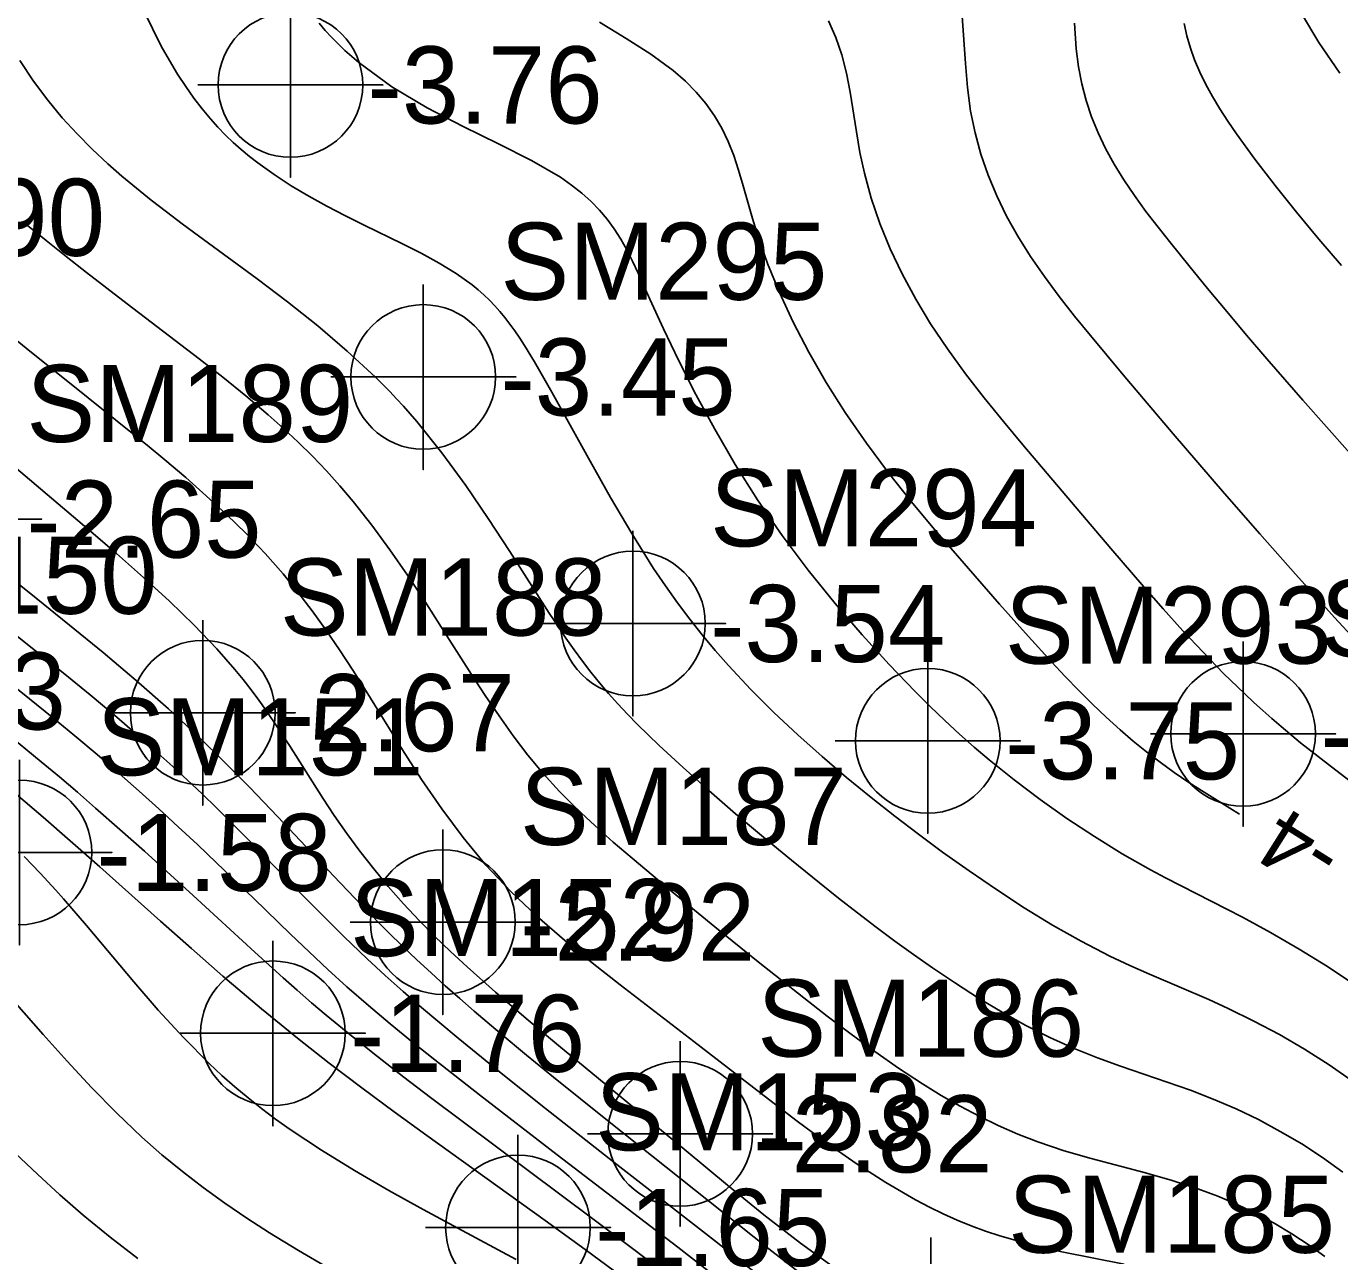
# Model space of a CAD drawing. Extents: x 2602990 to 2605851, y 618069 to 619180.
# Drawn here: x 2604130.68 to 2604173.25, y 618352.16 to 618392.01 of the extents above; entities that cross this region are included whole.
import ezdxf

# ---------------------------------------------------------------- set-up
doc = ezdxf.new("R2010")
doc.units = 0
for name, color, linetype in [('DTM Contours Major', 7, 'Continuous'), ('DTM Contours Major Text', 7, 'Continuous'), ('DTM Contours Minor', 7, 'Continuous'), ('Exist DTM Breakline', 7, 'Continuous'), ('Exist DTM Breakline Underwater', 7, 'Continuous'), ('Exist DTM Regular Point Underwater CELL', 7, 'Continuous'), ('Exist DTM Regular Point Underwater Cogo Elevation', 7, 'Continuous'), ('Exist DTM Regular Point Underwater Cogo Number', 7, 'Continuous')]:
    doc.layers.add(name, color=color, linetype=linetype)

msp = doc.modelspace()

# ---------------------------------------------------------------- linework, layer by layer
at = {"layer": 'DTM Contours Major'}
for points in [[(2604149.264, 618392.148), (2604150.122, 618391.619), (2604150.927, 618391.103), (2604151.647, 618390.576), (2604152.042, 618390.233), (2604152.395, 618389.876), (2604152.708, 618389.504), (2604152.983, 618389.114), (2604153.223, 618388.707), (2604153.429, 618388.28), (2604153.609, 618387.823), (2604153.766, 618387.345), (2604153.913, 618386.846), (2604154.212, 618385.783), (2604154.386, 618385.22), (2604154.705, 618384.321), (2604155.091, 618383.385), (2604155.538, 618382.423), (2604156.044, 618381.445), (2604156.606, 618380.464), (2604157.22, 618379.491), (2604157.906, 618378.5), (2604158.629, 618377.534), (2604159.371, 618376.599), (2604160.119, 618375.701), (2604160.855, 618374.844), (2604162.226, 618373.282), (2604163.163, 618372.232), (2604163.911, 618371.411), (2604164.353, 618370.939), (2604164.793, 618370.481), (2604165.234, 618370.04), (2604165.679, 618369.615), (2604166.131, 618369.206), (2604166.553, 618368.846), (2604166.985, 618368.498), (2604167.429, 618368.161), (2604167.886, 618367.831), (2604168.358, 618367.507), (2604168.848, 618367.187), (2604169.682, 618366.669), (2604169.993, 618366.48)], [(2604129.993, 618369.144), (2604131.171, 618368.175), (2604131.757, 618367.683), (2604132.344, 618367.184), (2604132.931, 618366.675), (2604133.72, 618365.98), (2604134.512, 618365.271), (2604136.087, 618363.836), (2604138.09, 618362), (2604139.004, 618361.174), (2604139.464, 618360.767), (2604139.93, 618360.363), (2604140.404, 618359.96), (2604141.223, 618359.286), (2604142.064, 618358.616), (2604142.92, 618357.953), (2604143.782, 618357.297), (2604150.11, 618352.564), (2604150.939, 618351.938)]]:
    msp.add_lwpolyline(points, dxfattribs=at)
at = {"layer": 'DTM Contours Minor'}
for points in [[(2604134.217, 618393.101), (2604135.059, 618391.371), (2604135.323, 618390.899), (2604135.586, 618390.462), (2604135.849, 618390.057), (2604136.114, 618389.682), (2604136.38, 618389.334), (2604136.65, 618389.011), (2604136.893, 618388.741), (2604137.141, 618388.486), (2604137.393, 618388.244), (2604137.651, 618388.014), (2604137.915, 618387.795), (2604138.186, 618387.583), (2604138.714, 618387.204), (2604139.266, 618386.845), (2604139.837, 618386.503), (2604140.424, 618386.177), (2604141.023, 618385.864), (2604141.628, 618385.563), (2604142.877, 618384.96), (2604143.484, 618384.654), (2604144.068, 618384.335), (2604144.619, 618383.997), (2604145.129, 618383.631), (2604145.323, 618383.472), (2604145.509, 618383.307), (2604145.689, 618383.135), (2604145.862, 618382.955), (2604146.03, 618382.766), (2604146.194, 618382.568), (2604146.356, 618382.357), (2604146.516, 618382.136), (2604146.674, 618381.904), (2604146.831, 618381.661), (2604147.15, 618381.14), (2604147.717, 618380.157), (2604148.953, 618377.922), (2604149.616, 618376.742), (2604150.304, 618375.571), (2604151.014, 618374.442), (2604151.397, 618373.875), (2604151.786, 618373.328), (2604152.183, 618372.799), (2604152.589, 618372.285), (2604153.006, 618371.785), (2604153.434, 618371.297), (2604154.159, 618370.52), (2604154.912, 618369.769), (2604155.685, 618369.042), (2604156.473, 618368.341), (2604157.268, 618367.665), (2604158.064, 618367.015), (2604158.826, 618366.413), (2604159.593, 618365.827), (2604160.376, 618365.249), (2604161.236, 618364.635), (2604162.119, 618364.03), (2604163.023, 618363.442), (2604163.94, 618362.881), (2604164.867, 618362.355), (2604165.797, 618361.874), (2604166.439, 618361.571), (2604167.081, 618361.286), (2604168.999, 618360.464), (2604169.634, 618360.176), (2604170.466, 618359.769), (2604171.291, 618359.329), (2604172.106, 618358.854), (2604172.908, 618358.346), (2604173.692, 618357.805)], [(2604140.174, 618392.11), (2604140.374, 618391.879), (2604140.579, 618391.655), (2604140.79, 618391.44), (2604141.006, 618391.231), (2604141.229, 618391.03), (2604141.458, 618390.836), (2604142.531, 618390.054), (2604143.677, 618389.372), (2604144.845, 618388.765), (2604145.987, 618388.205), (2604147.052, 618387.664), (2604147.99, 618387.117), (2604148.354, 618386.865), (2604148.685, 618386.605), (2604148.987, 618386.335), (2604149.262, 618386.053), (2604149.511, 618385.758), (2604149.738, 618385.448), (2604149.949, 618385.116), (2604150.145, 618384.765), (2604150.331, 618384.396), (2604150.513, 618384.007), (2604150.89, 618383.168), (2604151.33, 618382.206), (2604151.827, 618381.17), (2604152.382, 618380.078), (2604152.992, 618378.95), (2604153.658, 618377.806), (2604154.379, 618376.667), (2604155.181, 618375.508), (2604156.024, 618374.385), (2604156.894, 618373.308), (2604157.771, 618372.287), (2604158.642, 618371.331), (2604159.488, 618370.451), (2604159.975, 618369.967), (2604160.453, 618369.507), (2604160.925, 618369.07), (2604161.402, 618368.646), (2604161.889, 618368.232), (2604162.693, 618367.584), (2604163.534, 618366.951), (2604164.403, 618366.337), (2604165.294, 618365.749), (2604166.199, 618365.192), (2604167.111, 618364.672), (2604167.603, 618364.408), (2604168.591, 618363.901), (2604169.59, 618363.396), (2604170.095, 618363.133), (2604171.007, 618362.637), (2604171.928, 618362.104), (2604172.85, 618361.533), (2604173.765, 618360.926)], [(2604156.679, 618392.193), (2604156.918, 618391.651), (2604157.111, 618391.087), (2604157.263, 618390.491), (2604157.382, 618389.874), (2604157.586, 618388.59), (2604157.7, 618387.926), (2604157.843, 618387.252), (2604158.065, 618386.442), (2604158.345, 618385.625), (2604158.681, 618384.804), (2604159.07, 618383.985), (2604159.507, 618383.172), (2604159.99, 618382.37), (2604160.536, 618381.553), (2604161.118, 618380.752), (2604161.727, 618379.966), (2604162.351, 618379.197), (2604162.982, 618378.442), (2604165.833, 618375.083), (2604166.896, 618373.848), (2604167.525, 618373.131), (2604168.165, 618372.421), (2604168.818, 618371.722), (2604169.484, 618371.038), (2604170.167, 618370.373), (2604170.456, 618370.104), (2604170.749, 618369.837), (2604171.047, 618369.574), (2604171.35, 618369.312), (2604171.977, 618368.791), (2604172.878, 618368.08), (2604173.824, 618367.359)], [(2604161.015, 618392.343), (2604161.117, 618390.802), (2604161.183, 618390.03), (2604161.285, 618389.263), (2604161.427, 618388.561), (2604161.617, 618387.868), (2604161.852, 618387.187), (2604162.131, 618386.516), (2604162.452, 618385.856), (2604162.813, 618385.208), (2604163.227, 618384.548), (2604163.676, 618383.898), (2604164.154, 618383.256), (2604164.654, 618382.62), (2604165.17, 618381.986), (2604166.23, 618380.718), (2604167.852, 618378.803), (2604169.515, 618376.866), (2604170.655, 618375.558), (2604171.814, 618374.249), (2604172.402, 618373.595), (2604173.076, 618372.854), (2604173.756, 618372.117)], [(2604164.656, 618392.111), (2604164.704, 618391.276), (2604164.778, 618390.7), (2604164.886, 618390.143), (2604165.028, 618389.602), (2604165.205, 618389.074), (2604165.414, 618388.559), (2604165.656, 618388.055), (2604165.94, 618387.539), (2604166.255, 618387.03), (2604166.599, 618386.522), (2604166.968, 618386.014), (2604167.359, 618385.5), (2604167.77, 618384.979), (2604168.351, 618384.256), (2604168.957, 618383.517), (2604169.585, 618382.764), (2604170.229, 618382.002), (2604170.886, 618381.236), (2604172.053, 618379.894), (2604173.583, 618378.166)], [(2604168.205, 618392.099), (2604168.293, 618391.698), (2604168.406, 618391.306), (2604168.543, 618390.92), (2604168.71, 618390.524), (2604168.903, 618390.13), (2604169.121, 618389.736), (2604169.36, 618389.339), (2604169.622, 618388.936), (2604169.903, 618388.525), (2604170.5, 618387.701), (2604171.154, 618386.849), (2604171.849, 618385.983), (2604172.571, 618385.117), (2604173.304, 618384.263)], [(2604172.011, 618392.428), (2604172.573, 618391.486), (2604173.247, 618390.491)], [(2604130.474, 618390.905), (2604130.92, 618390.233), (2604131.378, 618389.616), (2604131.848, 618389.048), (2604132.33, 618388.521), (2604132.823, 618388.027), (2604133.326, 618387.558), (2604133.785, 618387.155), (2604134.253, 618386.763), (2604134.734, 618386.377), (2604135.228, 618385.993), (2604135.737, 618385.608), (2604136.263, 618385.218), (2604138.164, 618383.822), (2604139.148, 618383.079), (2604140.128, 618382.301), (2604141.087, 618381.487), (2604142.004, 618380.635), (2604142.463, 618380.171), (2604142.686, 618379.935), (2604142.907, 618379.695), (2604143.123, 618379.451), (2604143.337, 618379.202), (2604144.151, 618378.188), (2604144.923, 618377.131), (2604145.655, 618376.057), (2604146.349, 618374.993), (2604147.632, 618372.994), (2604147.905, 618372.581), (2604148.173, 618372.185), (2604148.441, 618371.803), (2604148.709, 618371.435), (2604148.981, 618371.078), (2604149.26, 618370.731), (2604149.552, 618370.387), (2604149.854, 618370.049), (2604150.168, 618369.714), (2604150.495, 618369.38), (2604150.835, 618369.044), (2604151.19, 618368.703), (2604151.968, 618367.983), (2604152.799, 618367.241), (2604153.671, 618366.487), (2604154.57, 618365.73), (2604155.48, 618364.98), (2604156.39, 618364.246), (2604157.006, 618363.757), (2604157.616, 618363.281), (2604158.224, 618362.817), (2604158.83, 618362.364), (2604159.437, 618361.924), (2604160.046, 618361.495), (2604160.79, 618360.993), (2604161.542, 618360.511), (2604162.302, 618360.055), (2604163.072, 618359.627), (2604163.852, 618359.233), (2604164.643, 618358.876), (2604165.392, 618358.578), (2604166.146, 618358.305), (2604167.658, 618357.789), (2604168.407, 618357.525), (2604169.146, 618357.242), (2604169.886, 618356.924), (2604170.611, 618356.575), (2604171.321, 618356.195), (2604172.014, 618355.785), (2604172.691, 618355.345), (2604173.35, 618354.874)], [(2604130.673, 618385.594), (2604131.324, 618385.067), (2604131.976, 618384.546), (2604132.631, 618384.032), (2604133.953, 618383.013), (2604135.512, 618381.831), (2604136.287, 618381.237), (2604137.05, 618380.638), (2604137.796, 618380.034), (2604138.518, 618379.421), (2604139.011, 618378.982), (2604139.49, 618378.534), (2604139.955, 618378.077), (2604140.407, 618377.606), (2604140.848, 618377.119), (2604141.278, 618376.614), (2604141.883, 618375.846), (2604142.469, 618375.044), (2604143.039, 618374.217), (2604143.595, 618373.376), (2604144.139, 618372.529), (2604145.115, 618370.997), (2604145.556, 618370.32), (2604146.003, 618369.658), (2604146.462, 618369.015), (2604146.937, 618368.393), (2604147.434, 618367.795), (2604147.967, 618367.211), (2604148.525, 618366.65), (2604149.105, 618366.105), (2604149.704, 618365.572), (2604150.318, 618365.046), (2604151.619, 618363.959), (2604152.996, 618362.827), (2604154.403, 618361.688), (2604155.875, 618360.517), (2604156.64, 618359.923), (2604157.409, 618359.341), (2604158.18, 618358.779), (2604158.953, 618358.241), (2604159.726, 618357.733), (2604160.333, 618357.36), (2604160.943, 618357.009), (2604161.558, 618356.682), (2604162.18, 618356.38), (2604162.814, 618356.103), (2604163.461, 618355.853), (2604164.319, 618355.568), (2604165.194, 618355.315), (2604166.951, 618354.847), (2604167.812, 618354.604), (2604168.649, 618354.336), (2604169.297, 618354.094), (2604169.924, 618353.827), (2604170.532, 618353.535), (2604171.122, 618353.217), (2604171.696, 618352.874), (2604172.256, 618352.505), (2604172.766, 618352.138)], [(2604127.596, 618384.091), (2604130.855, 618381.44), (2604132.241, 618380.324), (2604134.018, 618378.904), (2604134.597, 618378.434), (2604135.171, 618377.959), (2604135.849, 618377.384), (2604136.516, 618376.796), (2604137.17, 618376.192), (2604137.806, 618375.57), (2604138.42, 618374.927), (2604139.009, 618374.26), (2604139.485, 618373.674), (2604139.945, 618373.069), (2604140.392, 618372.445), (2604140.829, 618371.802), (2604141.263, 618371.139), (2604141.695, 618370.457), (2604142.874, 618368.562), (2604143.494, 618367.599), (2604144.146, 618366.645), (2604144.837, 618365.714), (2604145.577, 618364.822), (2604146.384, 618363.964), (2604147.236, 618363.155), (2604148.12, 618362.387), (2604149.021, 618361.653), (2604149.925, 618360.947), (2604152.32, 618359.108), (2604154.732, 618357.239), (2604155.669, 618356.525), (2604156.618, 618355.825), (2604157.576, 618355.157), (2604158.538, 618354.534), (2604159.501, 618353.974), (2604159.949, 618353.739), (2604160.398, 618353.52), (2604160.849, 618353.318), (2604161.305, 618353.131), (2604161.767, 618352.96), (2604162.237, 618352.804), (2604163.226, 618352.527), (2604164.239, 618352.293), (2604166.263, 618351.885)], [(2604129.783, 618378.16), (2604132.711, 618375.688), (2604133.605, 618374.922), (2604134.483, 618374.149), (2604135.328, 618373.374), (2604136.125, 618372.601), (2604136.857, 618371.834), (2604137.154, 618371.5), (2604137.437, 618371.168), (2604137.707, 618370.836), (2604137.966, 618370.504), (2604138.215, 618370.17), (2604138.455, 618369.834), (2604138.838, 618369.273), (2604139.208, 618368.706), (2604140.291, 618366.998), (2604140.663, 618366.435), (2604141.07, 618365.85), (2604141.496, 618365.272), (2604141.943, 618364.7), (2604142.411, 618364.134), (2604142.905, 618363.574), (2604143.424, 618363.018), (2604143.912, 618362.525), (2604144.426, 618362.029), (2604144.97, 618361.525), (2604145.891, 618360.704), (2604146.883, 618359.852), (2604147.931, 618358.972), (2604152.064, 618355.559), (2604153.402, 618354.45), (2604154.585, 618353.488), (2604155.77, 618352.569), (2604156.952, 618351.718)], [(2604126.909, 618375.012), (2604130.987, 618371.773), (2604131.874, 618371.058), (2604132.754, 618370.339), (2604133.616, 618369.616), (2604134.454, 618368.894), (2604134.948, 618368.456), (2604135.433, 618368.017), (2604135.909, 618367.575), (2604136.38, 618367.129), (2604136.847, 618366.677), (2604137.313, 618366.218), (2604138.038, 618365.488), (2604139.499, 618363.992), (2604140.236, 618363.243), (2604140.978, 618362.506), (2604141.725, 618361.788), (2604142.308, 618361.25), (2604142.895, 618360.726), (2604143.486, 618360.213), (2604144.081, 618359.709), (2604144.68, 618359.212), (2604146.021, 618358.123), (2604147.506, 618356.94), (2604149.726, 618355.199), (2604152.985, 618352.652), (2604154.576, 618351.402)], [(2604128.926, 618375.131), (2604131.001, 618373.475), (2604132.084, 618372.604), (2604133.172, 618371.713), (2604134.247, 618370.805), (2604135.291, 618369.886), (2604135.864, 618369.362), (2604136.424, 618368.833), (2604136.978, 618368.295), (2604137.913, 618367.351), (2604138.837, 618366.387), (2604140.652, 618364.462), (2604141.542, 618363.531), (2604142.419, 618362.642), (2604142.88, 618362.192), (2604143.34, 618361.755), (2604143.799, 618361.329), (2604144.262, 618360.91), (2604144.728, 618360.497), (2604145.201, 618360.086), (2604146.04, 618359.373), (2604146.897, 618358.66), (2604147.767, 618357.95), (2604149.517, 618356.546), (2604153.799, 618353.14), (2604154.747, 618352.39), (2604155.703, 618351.646)], [(2604130.059, 618370.8), (2604130.793, 618370.21), (2604131.525, 618369.614), (2604132.254, 618369.012), (2604132.976, 618368.404), (2604133.69, 618367.791), (2604134.338, 618367.221), (2604134.976, 618366.647), (2604135.607, 618366.069), (2604136.231, 618365.488), (2604136.849, 618364.903), (2604138.056, 618363.738), (2604139.246, 618362.582), (2604139.847, 618362.009), (2604140.455, 618361.44), (2604141.074, 618360.879), (2604141.77, 618360.272), (2604142.479, 618359.675), (2604143.197, 618359.088), (2604143.921, 618358.509), (2604145.371, 618357.374), (2604147.884, 618355.434), (2604151.795, 618352.438), (2604153.131, 618351.404)], [(2604130.358, 618367.12), (2604131.229, 618366.379), (2604132.11, 618365.614), (2604133.062, 618364.772), (2604135.032, 618363.011), (2604136.04, 618362.117), (2604137.056, 618361.229), (2604138.305, 618360.167), (2604139.234, 618359.406), (2604139.468, 618359.218), (2604140.503, 618358.407), (2604141.553, 618357.609), (2604142.609, 618356.827), (2604143.661, 618356.062), (2604147.503, 618353.302), (2604148.799, 618352.362), (2604149.745, 618351.668)], [(2604130.62, 618365.1), (2604131.136, 618364.565), (2604131.64, 618364.016), (2604131.891, 618363.734), (2604132.639, 618362.866), (2604134.17, 618361.043), (2604134.961, 618360.128), (2604135.773, 618359.239), (2604136.612, 618358.393), (2604137.022, 618358.01), (2604137.441, 618357.641), (2604137.87, 618357.282), (2604138.311, 618356.933), (2604138.764, 618356.592), (2604139.233, 618356.258), (2604140.252, 618355.58), (2604141.322, 618354.921), (2604142.427, 618354.281), (2604143.547, 618353.66), (2604144.664, 618353.057), (2604146.558, 618352.043)], [(2604129.268, 618361.563), (2604131.231, 618359.332), (2604132.005, 618358.468), (2604132.796, 618357.617), (2604133.604, 618356.791), (2604134.433, 618356.004), (2604135.081, 618355.435), (2604135.743, 618354.892), (2604136.421, 618354.372), (2604137.117, 618353.871), (2604137.832, 618353.384), (2604138.569, 618352.909), (2604139.504, 618352.336), (2604140.47, 618351.768)], [(2604130.327, 618355.484), (2604131.044, 618354.803), (2604131.775, 618354.133), (2604132.525, 618353.477), (2604133.398, 618352.762), (2604134.296, 618352.071)]]:
    msp.add_lwpolyline(points, dxfattribs=at)
at = {"layer": 'Exist DTM Breakline'}
msp.add_spline([(2604056.195, 618608.101), (2604070.612, 618564.846), (2604060.948, 618498.617), (2604052.223, 618447.183), (2604051.568, 618445.166), (2604051.779, 618438.355), (2604056.316, 618420.051), (2604056.045, 618414.227), (2604060.112, 618404.174), (2604065.814, 618393.977), (2604079.591, 618374.932), (2604102.645, 618354.376), (2604129.573, 618330.438), (2604185.644, 618288.739), (2604229.181, 618260.22), (2604259.941, 618240.43), (2604275.412, 618231.212), (2604276.014, 618212.47)], degree=3, dxfattribs=at)
at = {"layer": 'Exist DTM Breakline Underwater'}
msp.add_spline([(2604068.235, 618404.026), (2604081.862, 618390.481), (2604106.657, 618363.116), (2604137.711, 618338.436), (2604184.389, 618299.643), (2604239.062, 618271.475), (2604260.626, 618254.325), (2604289.805, 618238.046)], degree=3, dxfattribs=at)
at = {"layer": 'Exist DTM Regular Point Underwater CELL'}
for points in [[(2604139.243, 618393.111), (2604139.243, 618387.111), (2604139.243, 618390.111), (2604142.243, 618390.111), (2604136.243, 618390.111)], [(2604143.548, 618383.646), (2604143.548, 618377.646), (2604143.548, 618380.646), (2604146.548, 618380.646), (2604140.548, 618380.646)], [(2604128.187, 618379.038), (2604128.187, 618373.038), (2604128.187, 618376.038), (2604131.187, 618376.038), (2604125.187, 618376.038)], [(2604150.342, 618375.655), (2604150.342, 618369.655), (2604150.342, 618372.655), (2604153.342, 618372.655), (2604147.342, 618372.655)], [(2604136.401, 618372.764), (2604136.401, 618366.764), (2604136.401, 618369.764), (2604139.401, 618369.764), (2604133.401, 618369.764)], [(2604170.115, 618372.077), (2604170.115, 618366.077), (2604170.115, 618369.077), (2604173.115, 618369.077), (2604167.115, 618369.077)], [(2604159.897, 618371.852), (2604159.897, 618365.852), (2604159.897, 618368.852), (2604162.897, 618368.852), (2604156.897, 618368.852)], [(2604130.461, 618368.235), (2604130.461, 618362.235), (2604130.461, 618365.235), (2604133.461, 618365.235), (2604127.461, 618365.235)], [(2604144.182, 618365.978), (2604144.182, 618359.978), (2604144.182, 618362.978), (2604147.182, 618362.978), (2604141.182, 618362.978)], [(2604138.675, 618362.373), (2604138.675, 618356.373), (2604138.675, 618359.373), (2604141.675, 618359.373), (2604135.675, 618359.373)], [(2604151.872, 618359.114), (2604151.872, 618353.114), (2604151.872, 618356.114), (2604154.872, 618356.114), (2604148.872, 618356.114)], [(2604146.617, 618356.079), (2604146.617, 618350.079), (2604146.617, 618353.079), (2604149.617, 618353.079), (2604143.617, 618353.079)], [(2604160.001, 618352.759), (2604160.001, 618346.759), (2604160.001, 618349.759), (2604163.001, 618349.759), (2604157.001, 618349.759)]]:
    msp.add_lwpolyline(points, dxfattribs=at)
for centre in [(2604139.243, 618390.111), (2604143.548, 618380.646), (2604150.342, 618372.655), (2604136.401, 618369.764), (2604159.897, 618368.852), (2604170.115, 618369.077), (2604130.461, 618365.235), (2604144.182, 618362.978), (2604138.675, 618359.373), (2604151.872, 618356.114), (2604146.617, 618353.079)]:
    msp.add_circle(centre, 2.344, dxfattribs=at)

# ---------------------------------------------------------------- texts
at = {"layer": 'DTM Contours Major Text'}
msp.add_text('-4', height=2, rotation=147.8003, dxfattribs=at).set_placement((2604173.476, 618365.496))
at = {"layer": 'Exist DTM Regular Point Underwater Cogo Elevation'}
for s, p in [('-3.76', (2604141.743, 618388.861)), ('-3.45', (2604146.048, 618379.396)), ('-2.65', (2604130.687, 618374.788)), ('-3.54', (2604152.842, 618371.405)), ('-1.43', (2604124.347, 618369.219)), ('-2.67', (2604138.901, 618368.514)), ('-4.16', (2604172.615, 618367.827)), ('-3.75', (2604162.397, 618367.602)), ('-1.58', (2604132.961, 618363.985)), ('-2.92', (2604146.682, 618361.728)), ('-1.76', (2604141.175, 618358.123)), ('-2.82', (2604154.372, 618354.864)), ('-1.65', (2604149.117, 618351.829))]:
    msp.add_text(s, height=2.5, dxfattribs=at).set_placement(p)
at = {"layer": 'Exist DTM Regular Point Underwater Cogo Number'}
for s, p in [('SM190', (2604122.643, 618384.571)), ('SM295', (2604146.048, 618383.146)), ('SM189', (2604130.687, 618378.538)), ('SM294', (2604152.842, 618375.155)), ('SM150', (2604124.347, 618372.969)), ('SM188', (2604138.901, 618372.264)), ('SM293', (2604162.397, 618371.352)), ('SM292', (2604172.615, 618371.577)), ('SM151', (2604132.961, 618367.735)), ('SM187', (2604146.682, 618365.478)), ('SM152', (2604141.175, 618361.873)), ('SM186', (2604154.372, 618358.614)), ('SM153', (2604149.117, 618355.579)), ('SM185', (2604162.501, 618352.259))]:
    msp.add_text(s, height=2.5, dxfattribs=at).set_placement(p)

doc.saveas('drawing.dxf')
